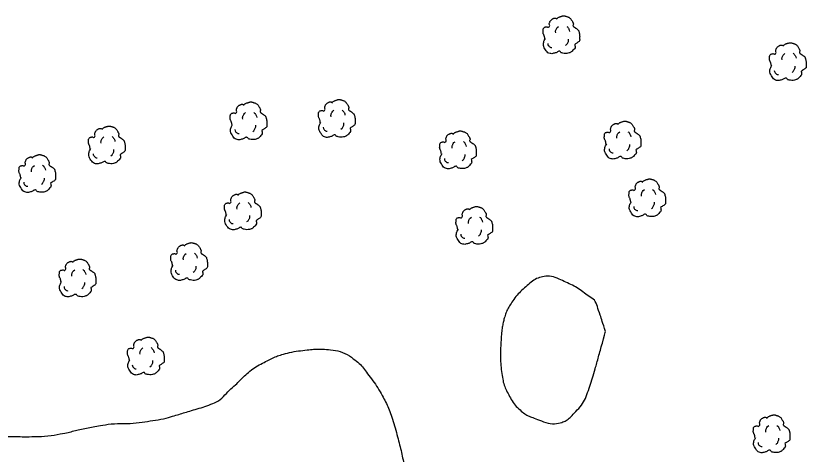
# Model space of a CAD drawing. Extents: x 2145380 to 2156929, y 139568 to 149130.
# Drawn here: x 2156693.7 to 2156835.9, y 143297.9 to 143376.8 of the extents above; entities that cross this region are included whole.
import ezdxf

# ---------------------------------------------------------------- set-up
doc = ezdxf.new("R2010")
doc.units = 0
doc.layers.add('TOPO_Tree', color=7, linetype='Continuous')
doc.layers.add('TOPO_Tree Line', color=7, linetype='Continuous')

# ---------------------------------------------------------------- blocks, each defined once
blk = doc.blocks.new('TREE')
at = {"layer": 'TOPO_Tree'}
for points in [[(-14.07, -0.4), (-14.17, 0.5), (-14.37, 1.38), (-14.6, 2.25), (-14.84, 3.17), (-15.47, 3.96), (-15.66, 4.9), (-15.8, 5.59), (-15.71, 6.31), (-15.66, 7.01), (-15.6, 7.91), (-15.72, 8.8), (-15.13, 9.66), (-14.62, 10.42), (-13.76, 10.49), (-13.02, 10.72), (-12.18, 10.98), (-11.06, 10), (-10.37, 10.72), (-9.4, 11.74), (-10.29, 13.28), (-9.84, 14.42), (-9.56, 15.15), (-9.32, 15.89), (-8.78, 16.54), (-8.18, 17.26), (-7.5, 17.68), (-6.67, 18.13), (-6.14, 18.41), (-5.61, 18.61), (-5.08, 18.66), (-4.55, 18.71), (-4.02, 18.54), (-3.49, 18.13)], [(-3.49, 17.6), (-3.07, 18.27), (-2.58, 18.8), (-1.9, 19.19), (-1.05, 19.68), (-0.19, 19.96), (0.74, 20.24), (1.62, 20.51), (2.51, 20.82), (3.39, 20.77), (4.1, 20.73), (4.8, 20.47), (5.51, 20.24), (6.43, 19.95), (7.32, 19.73), (8.15, 19.19), (9.36, 18.4), (10.02, 17.21), (10.8, 16.01), (11.24, 15.33), (11.58, 14.62), (11.86, 13.89), (12.17, 13.08), (11.37, 12.02), (11.86, 11.25), (12, 11.03), (12.18, 10.86), (12.39, 10.72), (12.91, 10.35), (13.45, 10.02), (13.97, 9.66), (14.7, 9.16), (15.41, 8.68), (16.09, 8.07), (16.7, 7.53), (16.93, 6.73), (17.15, 5.95), (17.59, 4.38), (17.71, 2.77), (17.68, 1.19), (17.65, -0.25), (17.83, -2.22), (16.62, -3.04), (15.47, -3.83), (14.31, -4.58), (13.16, -5.35)], [(-4.21, 5.09), (-4.46, 6.09), (-4.3, 7.21), (-3.84, 8.21), (-3.33, 9.34), (-2.71, 10.27), (-1.64, 10.97)], [(5.89, 11.15), (6.5, 10.68), (6.96, 10.17), (7.36, 9.5), (7.93, 8.56), (8.31, 7.6), (8.46, 6.56)], [(13.16, -5.34), (13.25, -5.81), (13.36, -6.28), (13.45, -6.75), (13.76, -8.52), (12.24, -10.03), (10.8, -11.51), (9.98, -12.34), (9.13, -12.77), (8.15, -13.1), (5.97, -13.83), (3.32, -13.56), (1.27, -13.1), (0.49, -12.92), (-0.06, -11.44), (-0.84, -11.51), (-2.04, -11.61), (-3.28, -12.78), (-4.55, -13.1), (-6.06, -13.47), (-7.77, -14.03), (-9.31, -13.62), (-11.36, -13.09), (-12.84, -11.41), (-14.07, -9.39), (-15.32, -7.35), (-15.61, -5.13), (-15.13, -3.04), (-14.87, -1.89), (-13.91, -0.75), (-13.54, 0.13)], [(-11.38, -4.46), (-11.47, -5.41), (-11.03, -6.32), (-10.09, -7.22), (-9.3, -7.97), (-8.49, -8.26), (-7.7, -8.14)], [(4.79, -6.29), (5.71, -5.66), (6.3, -4.92), (6.81, -3.91), (7.36, -2.81), (7.63, -1.7), (7.54, -0.6)]]:
    blk.add_open_spline(points, degree=3, dxfattribs=at)

msp = doc.modelspace()

# ---------------------------------------------------------------- linework, layer by layer
at = {"layer": 'TOPO_Tree Line'}
for points in [[(2156799.8, 143319.98), (2156799.8, 143319.98), (2156799.17, 143317.71), (2156798.54, 143315.43), (2156797.91, 143313.16), (2156797.49, 143311.63), (2156796.99, 143310.13), (2156796.44, 143308.63), (2156795.93, 143307.24), (2156795, 143306.16), (2156793.92, 143305.01), (2156793.28, 143304.34), (2156792.57, 143303.79), (2156791.75, 143303.59), (2156790.29, 143303.23), (2156788.62, 143303.72), (2156787.15, 143304.3), (2156786.27, 143304.65), (2156785.44, 143304.99), (2156784.69, 143305.63), (2156783.68, 143306.49), (2156782.97, 143307.44), (2156782.38, 143308.59), (2156781.86, 143309.59), (2156781.44, 143310.58), (2156781.26, 143311.67), (2156781.02, 143313.12), (2156780.9, 143314.58), (2156780.92, 143316.03), (2156780.93, 143317.38), (2156781.01, 143318.74), (2156781.15, 143320.09), (2156781.25, 143320.94), (2156781.41, 143321.77), (2156781.65, 143322.59), (2156781.93, 143323.54), (2156782.38, 143324.37), (2156782.93, 143325.2), (2156783.66, 143326.3), (2156784.49, 143327.15), (2156785.51, 143328.05), (2156786.41, 143328.84), (2156787.38, 143329.56), (2156788.44, 143329.79), (2156789.69, 143330.05), (2156791.13, 143329.55), (2156792.38, 143328.98), (2156793.59, 143328.43), (2156794.67, 143327.86), (2156795.75, 143327.07), (2156796.75, 143326.34), (2156797.92, 143325.67), (2156798.3, 143324.53), (2156798.8, 143323.02), (2156799.3, 143321.5), (2156799.8, 143319.98)], [(2156637.9, 143321.13), (2156637.47, 143319.43), (2156637.03, 143317.73), (2156636.6, 143316.03), (2156636.13, 143314.19), (2156636.03, 143312.27), (2156635.78, 143310.39), (2156635.59, 143308.94), (2156635.42, 143307.5), (2156635.25, 143306.05), (2156635.13, 143305.02), (2156635.1, 143303.96), (2156635.16, 143302.93), (2156635.24, 143301.55), (2156635.66, 143300.19), (2156636.38, 143298.97), (2156636.83, 143298.21), (2156637.29, 143297.52), (2156637.8, 143296.84), (2156638.58, 143295.8), (2156639.35, 143294.76), (2156640.16, 143293.74), (2156640.89, 143292.81), (2156641.64, 143291.9), (2156642.39, 143290.99), (2156642.99, 143290.26), (2156643.57, 143289.55), (2156644.27, 143288.89), (2156645.25, 143287.98), (2156646.54, 143287.55), (2156647.79, 143287.17), (2156648.74, 143286.87), (2156649.73, 143286.73), (2156650.67, 143286.4), (2156652.13, 143285.88), (2156653.59, 143285.35), (2156655.05, 143284.8), (2156656.66, 143284.2), (2156658.27, 143283.6), (2156659.86, 143282.95), (2156661.44, 143282.3), (2156662.98, 143281.58), (2156664.51, 143280.82), (2156666.23, 143279.97), (2156667.94, 143279.11), (2156669.66, 143278.26), (2156671.3, 143277.44), (2156672.95, 143276.63), (2156674.6, 143275.83), (2156676.79, 143274.76), (2156679.04, 143273.78), (2156681.29, 143272.82), (2156684.27, 143271.54), (2156687.27, 143270.28), (2156690.34, 143269.23), (2156693.69, 143268.07), (2156697.05, 143266.95), (2156700.41, 143265.81), (2156704.03, 143264.57), (2156707.64, 143263.31), (2156711.27, 143262.07), (2156713.51, 143261.3), (2156715.83, 143260.77), (2156718.14, 143260.27), (2156719.41, 143260), (2156720.78, 143260.04), (2156722.06, 143260.35), (2156723.04, 143260.59), (2156723.94, 143261.01), (2156724.78, 143261.61), (2156726.24, 143262.67), (2156727.6, 143263.71), (2156728.78, 143265), (2156729.77, 143266.09), (2156730.75, 143267.19), (2156731.74, 143268.27), (2156732.81, 143269.43), (2156733.87, 143270.59), (2156734.94, 143271.74), (2156736.03, 143272.93), (2156737.06, 143274.17), (2156738.15, 143275.36), (2156739.25, 143276.58), (2156740.52, 143277.61), (2156741.81, 143278.64), (2156742.93, 143279.54), (2156744.07, 143280.38), (2156745.36, 143281.01), (2156746.74, 143281.7), (2156748.16, 143282.29), (2156749.61, 143282.78), (2156751.31, 143283.36), (2156753.02, 143283.94), (2156754.72, 143284.51), (2156756.01, 143284.95), (2156757.31, 143285.38), (2156758.6, 143285.81), (2156759.65, 143286.16), (2156760.61, 143286.68), (2156761.55, 143287.35), (2156762.39, 143287.94), (2156762.96, 143288.71), (2156763.35, 143289.68), (2156763.78, 143290.71), (2156763.98, 143291.74), (2156763.92, 143292.79), (2156763.85, 143293.93), (2156763.75, 143295.08), (2156763.51, 143296.21), (2156763.23, 143297.57), (2156762.94, 143298.89), (2156762.6, 143300.23), (2156762.19, 143301.83), (2156761.72, 143303.4), (2156761.19, 143304.97), (2156760.78, 143306.17), (2156760.25, 143307.31), (2156759.64, 143308.43), (2156758.87, 143309.85), (2156757.94, 143311.11), (2156756.97, 143312.41), (2156756.25, 143313.38), (2156755.55, 143314.26), (2156754.51, 143315.02), (2156752.96, 143316.15), (2156751.23, 143316.62), (2156749.45, 143316.76), (2156748.49, 143316.83), (2156747.51, 143316.82), (2156746.55, 143316.7), (2156744.95, 143316.52), (2156743.37, 143316.31), (2156741.8, 143315.87), (2156740.81, 143315.59), (2156739.9, 143315.19), (2156738.98, 143314.73), (2156737.78, 143314.12), (2156736.62, 143313.48), (2156735.59, 143312.62), (2156734.57, 143311.78), (2156733.71, 143310.79), (2156732.73, 143309.91), (2156731.58, 143308.89), (2156730.56, 143307.61), (2156729.13, 143307.01), (2156727.76, 143306.45), (2156726.35, 143306.08), (2156724.96, 143305.65), (2156723.87, 143305.31), (2156722.8, 143304.97), (2156721.7, 143304.66), (2156719.83, 143304.13), (2156717.9, 143303.87), (2156715.97, 143303.62), (2156713.73, 143303.33), (2156711.45, 143303.46), (2156709.22, 143303.11), (2156707.97, 143302.91), (2156706.73, 143302.66), (2156705.5, 143302.4), (2156704.44, 143302.17), (2156703.42, 143301.86), (2156702.35, 143301.66), (2156700.07, 143301.22), (2156697.77, 143301.05), (2156695.47, 143301.05), (2156694.19, 143301.05), (2156692.91, 143301.1), (2156691.63, 143301.1), (2156690.48, 143301.1), (2156689.33, 143301.06), (2156688.18, 143301.07), (2156686.29, 143301.09), (2156684.41, 143301.21), (2156682.53, 143301.39), (2156681.29, 143301.51), (2156680.07, 143301.67), (2156678.84, 143301.79), (2156677.46, 143301.93), (2156676.09, 143302.06), (2156674.71, 143302.16), (2156673.13, 143302.28), (2156671.53, 143302.09), (2156669.95, 143302.21), (2156668.52, 143302.31), (2156667.1, 143302.58), (2156665.68, 143302.73), (2156664, 143302.9), (2156662.31, 143303.01), (2156660.64, 143303.05), (2156659.14, 143303.08), (2156657.67, 143302.6), (2156656.21, 143302.26), (2156655.38, 143302.07), (2156654.67, 143300.93), (2156653.93, 143301.1), (2156653.08, 143301.29), (2156652.27, 143302.1), (2156651.53, 143302.83), (2156650.83, 143303.51), (2156650.25, 143304.16), (2156649.7, 143304.91), (2156649.04, 143305.8), (2156648.41, 143306.69), (2156647.94, 143307.69), (2156647.38, 143308.91), (2156647.01, 143310.19), (2156646.46, 143311.41), (2156645.93, 143312.58), (2156645.38, 143313.73), (2156644.82, 143314.89), (2156644.3, 143315.96), (2156643.74, 143317), (2156643.11, 143318.04), (2156642.46, 143319.09), (2156641.53, 143320.11), (2156640.36, 143320.44), (2156639.54, 143320.67), (2156638.72, 143320.9), (2156637.9, 143321.13), (2156637.9, 143321.13)]]:
    msp.add_open_spline(points, degree=3, dxfattribs=at)

# ---------------------------------------------------------------- block references
at = {"layer": 'TOPO_Tree', "xscale": 0.19685000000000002, "yscale": 0.19685000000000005}
for p in [(2156791.66, 143372.67), (2156832.39, 143367.83), (2156751.27, 143357.61), (2156735.39, 143357.18), (2156802.67, 143353.72), (2156709.9, 143352.84), (2156773.06, 143351.96), (2156697.39, 143347.7), (2156807.1, 143343.33), (2156734.36, 143340.98), (2156775.99, 143338.37), (2156724.7, 143331.86), (2156704.64, 143328.92), (2156716.92, 143314.87), (2156829.47, 143300.88)]:
    msp.add_blockref('TREE', p, dxfattribs=at)

doc.saveas('drawing.dxf')
